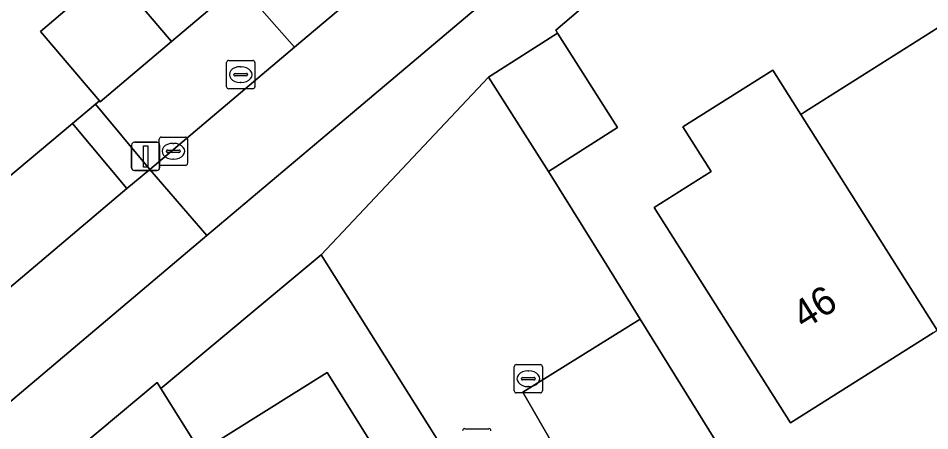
# Model space of a CAD drawing. Extents: x 157767 to 159172, y 387839 to 389425.
# Drawn here: x 158678.33 to 158710.53, y 388514.2 to 388528.77 of the extents above; entities that cross this region are included whole.
import ezdxf

# ---------------------------------------------------------------- set-up
doc = ezdxf.new("R2010")
doc.units = 0
for name, color, linetype in [('IMGEO_Brandkraan', 7, 'Continuous'), ('IMGEO_Erf', 7, 'Continuous'), ('IMGEO_Fietspad_gesloten', 7, 'Continuous'), ('IMGEO_Groenvoorziening', 7, 'Continuous'), ('IMGEO_Kolk', 7, 'Continuous'), ('IMGEO_Lichtmast', 7, 'Continuous'), ('IMGEO_Muur', 7, 'Continuous'), ('IMGEO_Pand', 7, 'Continuous'), ('IMGEO_Pand_nummerreeks', 7, 'Continuous'), ('IMGEO_Parkeervlak_open', 7, 'Continuous'), ('IMGEO_Rioolput', 7, 'Continuous'), ('IMGEO_Voetpad_open', 7, 'Continuous')]:
    doc.layers.add(name, color=color, linetype=linetype)

msp = doc.modelspace()

# ---------------------------------------------------------------- linework, layer by layer
at = {"layer": 'IMGEO_Brandkraan'}
msp.add_line((158694.102, 388514.273), (158694.954, 388514.273), dxfattribs=at)
msp.add_lwpolyline([(158694.102, 388514.273), (158694.954, 388514.273)], dxfattribs=at)
for centre, start, end in [((158694.104, 388514.197), 91.552, 178.448), ((158694.104, 388514.197), 91.552, 178.448), ((158694.952, 388514.197), 1.552, 88.448), ((158694.952, 388514.197), 1.552, 88.448)]:
    msp.add_arc(centre, 0.0765, start, end, dxfattribs=at)
at = {"layer": 'IMGEO_Erf'}
msp.add_lwpolyline([(158733.818, 388553.054), (158731.413, 388551.803), (158729.578, 388555.331), (158732.099, 388556.642), (158731.754, 388557.356), (158707.84, 388537.182), (158709.696, 388534.887), (158706.533, 388532.329), (158704.677, 388534.624), (158697.316, 388528.351), (158697.382, 388528.241), (158699.503, 388524.915), (158697.06, 388523.358), (158699.117, 388520.044), (158700.301, 388518.136), (158703.15, 388513.546), (158705.261, 388510.145), (158710.342, 388513.337), (158728.124, 388524.506), (158730.504, 388526.001), (158743.566, 388534.206), (158743.272, 388534.874)], close=True, dxfattribs=at)
for points in [[(158676.371, 388521.818), (158680.247, 388525.056), (158681.053, 388525.729), (158681.198, 388525.85), (158679.11, 388528.302), (158681.622, 388530.441), (158683.74, 388527.953), (158686.132, 388529.972), (158690.819, 388533.888), (158689.368, 388535.543), (158692.65, 388538.421), (158694.1, 388536.766), (158696.261, 388538.578), (158694.251, 388540.957), (158698.216, 388544.308), (158698.761, 388543.663), (158703.722, 388547.809), (158703.048, 388548.601), (158705.107, 388550.353), (158706.268, 388550.201), (158707.872, 388548.28), (158710.875, 388550.789)], [(158710.65, 388517.659), (158705.607, 388514.474), (158700.796, 388522.09), (158702.803, 388523.358), (158701.809, 388524.93), (158704.986, 388526.937), (158705.976, 388525.37), (158706.117, 388525.459), (158711.039, 388528.569)], [(158716.543, 388476.407), (158701.874, 388500), (158689.026, 388520.41), (158683.368, 388515.694), (158684.772, 388513.45), (158689.247, 388516.252), (158692.507, 388511.045), (158695.675, 388505.986), (158695.073, 388505.609), (158695.129, 388505.519), (158698.233, 388500.545), (158698.572, 388500.002), (158701.4, 388495.483), (158704.566, 388490.422), (158707.675, 388485.452)]]:
    msp.add_lwpolyline(points, dxfattribs=at)
at = {"layer": 'IMGEO_Fietspad_gesloten'}
for points in [[(158737.307, 388569.266), (158728.118, 388561.514), (158727.155, 388560.702), (158724.563, 388558.516), (158723.807, 388557.878), (158713.544, 388549.221), (158712.558, 388548.39), (158708.676, 388545.115), (158707.595, 388544.203), (158706.755, 388543.494), (158706.729, 388543.472), (158706.038, 388542.889), (158698.203, 388536.28), (158696.089, 388534.496), (158688.091, 388527.75), (158682.972, 388523.432), (158684.993, 388521.093), (158690.136, 388525.431), (158696.994, 388531.216), (158717.413, 388548.447), (158744.475, 388571.248)], [(158652.838, 388493.554), (158659.858, 388500), (158660.682, 388500.679), (158664.653, 388504.018), (158670.056, 388508.515), (158678.286, 388515.435), (158684.993, 388521.093), (158682.972, 388523.432), (158682.17, 388522.755), (158675.086, 388516.78), (158674.13, 388515.973), (158672.921, 388514.953), (158671.918, 388514.107), (158664.936, 388508.217), (158663.241, 388506.781), (158660.428, 388504.325), (158659.208, 388503.261), (158655.473, 388500), (158655.036, 388499.593), (158653.875, 388498.513), (158644.809, 388489.749), (158640.139, 388484.721)]]:
    msp.add_lwpolyline(points, dxfattribs=at)
at = {"layer": 'IMGEO_Groenvoorziening'}
for points in [[(158688.091, 388527.75), (158696.089, 388534.496), (158694.1, 388536.766), (158690.819, 388533.888), (158686.132, 388529.972)], [(158688.091, 388527.75), (158686.132, 388529.972), (158683.74, 388527.953), (158681.228, 388525.814), (158681.198, 388525.85), (158681.053, 388525.729), (158682.972, 388523.432)], [(158682.17, 388522.755), (158680.247, 388525.056), (158676.371, 388521.818), (158673.123, 388519.05), (158675.086, 388516.78)]]:
    msp.add_lwpolyline(points, close=True, dxfattribs=at)
at = {"layer": 'IMGEO_Kolk'}
for p, q in [((158683.307, 388523.645), (158683.307, 388524.497)), ((158683.382, 388524.571), (158684.234, 388524.571)), ((158684.308, 388524.497), (158684.308, 388523.645)), ((158683.566, 388524.065), (158683.566, 388524.077)), ((158683.609, 388524.114), (158684.007, 388524.114)), ((158683.795, 388524.351), (158683.82, 388524.351)), ((158684.05, 388524.077), (158684.05, 388524.065)), ((158684.004, 388524.028), (158683.606, 388524.028)), ((158683.818, 388523.791), (158683.793, 388523.791)), ((158684.234, 388523.571), (158683.382, 388523.571)), ((158695.847, 388515.611), (158695.847, 388516.463)), ((158695.922, 388516.537), (158696.774, 388516.537)), ((158696.848, 388516.463), (158696.848, 388515.611)), ((158696.106, 388516.031), (158696.106, 388516.043)), ((158696.149, 388516.08), (158696.547, 388516.08)), ((158696.335, 388516.317), (158696.36, 388516.317)), ((158696.59, 388516.043), (158696.59, 388516.031)), ((158696.544, 388515.994), (158696.146, 388515.994)), ((158696.358, 388515.757), (158696.333, 388515.757)), ((158696.774, 388515.537), (158695.922, 388515.537))]:
    msp.add_line(p, q, dxfattribs=at)
for points in [[(158683.307, 388523.645), (158683.307, 388524.497)], [(158683.382, 388524.571), (158684.234, 388524.571)], [(158684.308, 388524.497), (158684.308, 388523.645)], [(158684.234, 388523.571), (158683.382, 388523.571)], [(158695.847, 388515.611), (158695.847, 388516.463)], [(158695.922, 388516.537), (158696.774, 388516.537)], [(158696.848, 388516.463), (158696.848, 388515.611)], [(158696.774, 388515.537), (158695.922, 388515.537)]]:
    msp.add_lwpolyline(points, dxfattribs=at)
for centre, radius, start, end in [((158683.384, 388524.495), 0.0765, 91.552, 178.448), ((158683.384, 388524.495), 0.0765, 91.552, 178.448), ((158684.232, 388524.495), 0.0765, 1.552, 88.448), ((158684.232, 388524.495), 0.0765, 1.552, 88.448), ((158683.606, 388524.074), 0.0403, 85.8775, 175.7526), ((158684.011, 388524.076), 0.0386, 1.7309, 96.639), ((158683.603, 388524.064), 0.0366, 178.938, 274.7102), ((158684.007, 388524.071), 0.043, 264.8664, 352.4533), ((158683.384, 388523.647), 0.0765, 181.552, 268.448), ((158683.384, 388523.647), 0.0765, 181.552, 268.448), ((158684.232, 388523.647), 0.0765, 271.552, 358.448), ((158684.232, 388523.647), 0.0765, 271.552, 358.448), ((158695.924, 388516.461), 0.0765, 91.552, 178.448), ((158695.924, 388516.461), 0.0765, 91.552, 178.448), ((158696.772, 388516.461), 0.0765, 1.552, 88.448), ((158696.772, 388516.461), 0.0765, 1.552, 88.448), ((158696.146, 388516.04), 0.0403, 85.8775, 175.7526), ((158696.143, 388516.03), 0.0366, 178.938, 274.7102), ((158696.547, 388516.037), 0.043, 264.8664, 352.4533), ((158696.551, 388516.042), 0.0386, 1.7309, 96.639), ((158695.924, 388515.613), 0.0765, 181.552, 268.448), ((158695.924, 388515.613), 0.0765, 181.552, 268.448), ((158696.772, 388515.613), 0.0765, 271.552, 358.448), ((158696.772, 388515.613), 0.0765, 271.552, 358.448)]:
    msp.add_arc(centre, radius, start, end, dxfattribs=at)
for centre, major_axis, ratio, start_param, end_param in [((158683.794, 388524.071), (-0.387, 0.002), 0.722429, 4.712389, 7.853982), ((158683.819, 388524.071), (-0.39, 0.002), 0.717154, 1.570796, 4.712389), ((158696.334, 388516.037), (-0.387, 0.002), 0.722429, 4.712389, 7.853982), ((158696.359, 388516.037), (-0.39, 0.002), 0.717154, 1.570796, 4.712389)]:
    msp.add_ellipse(centre, major_axis=major_axis, ratio=ratio, start_param=start_param, end_param=end_param, dxfattribs=at)
at = {"layer": 'IMGEO_Lichtmast'}
for p, q in [((158682.332, 388523.49), (158682.332, 388524.29)), ((158682.332, 388524.29), (158682.332, 388523.49)), ((158682.432, 388524.39), (158683.222, 388524.39)), ((158683.222, 388524.39), (158682.432, 388524.39)), ((158683.322, 388524.29), (158683.322, 388523.49)), ((158683.322, 388523.49), (158683.322, 388524.29)), ((158683.222, 388523.39), (158682.432, 388523.39)), ((158682.432, 388523.39), (158683.222, 388523.39))]:
    msp.add_line(p, q, dxfattribs=at)
msp.add_lwpolyline([(158682.752, 388524.265), (158682.902, 388524.265), (158682.902, 388523.515), (158682.752, 388523.515), (158682.752, 388524.265)], dxfattribs=at)
for centre, start, end in [((158682.432, 388524.29), 90, 180), ((158682.432, 388524.29), 90, 180), ((158683.222, 388524.29), 0, 90), ((158683.222, 388524.29), 360, 90), ((158682.432, 388523.49), 180, 270), ((158682.432, 388523.49), 180, 270), ((158683.222, 388523.49), 270, 0), ((158683.222, 388523.49), 270, 0)]:
    msp.add_arc(centre, 0.1, start, end, dxfattribs=at)
at = {"layer": 'IMGEO_Muur'}
msp.add_lwpolyline([(158697.06, 388523.358), (158699.117, 388520.044)], dxfattribs=at)
at = {"layer": 'IMGEO_Pand'}
for points in [[(158683.74, 388527.953), (158681.622, 388530.441), (158679.11, 388528.302), (158681.198, 388525.85), (158681.228, 388525.814)], [(158711.039, 388528.569), (158706.117, 388525.459), (158705.976, 388525.37), (158710.791, 388517.748), (158711.752, 388516.228), (158716.816, 388519.427), (158715.887, 388520.897)], [(158694.94, 388526.684), (158697.06, 388523.358), (158699.503, 388524.915), (158697.382, 388528.241)], [(158705.976, 388525.37), (158704.986, 388526.937), (158701.809, 388524.93), (158702.803, 388523.358), (158700.796, 388522.09), (158705.607, 388514.474), (158710.65, 388517.659), (158710.791, 388517.748)], [(158692.507, 388511.045), (158689.247, 388516.252), (158684.772, 388513.45), (158683.368, 388515.694), (158683.239, 388515.9), (158676.976, 388510.68), (158677.105, 388510.474), (158679.628, 388506.442), (158681.089, 388504.106), (158684.207, 388506.059), (158684.298, 388505.914)]]:
    msp.add_lwpolyline(points, close=True, dxfattribs=at)
at = {"layer": 'IMGEO_Parkeervlak_open'}
msp.add_lwpolyline([(158700.301, 388518.136), (158696.159, 388515.561), (158698.848, 388510.89), (158703.15, 388513.546)], close=True, dxfattribs=at)
at = {"layer": 'IMGEO_Rioolput'}
for p, q in [((158685.687, 388526.352), (158685.687, 388527.204)), ((158685.762, 388527.278), (158686.614, 388527.278)), ((158686.175, 388527.058), (158686.2, 388527.058)), ((158686.688, 388527.204), (158686.688, 388526.352)), ((158685.946, 388526.772), (158685.946, 388526.784)), ((158686.384, 388526.735), (158685.986, 388526.735)), ((158685.989, 388526.821), (158686.387, 388526.821)), ((158686.43, 388526.784), (158686.43, 388526.772)), ((158686.198, 388526.498), (158686.173, 388526.498)), ((158686.614, 388526.278), (158685.762, 388526.278))]:
    msp.add_line(p, q, dxfattribs=at)
for points in [[(158685.687, 388526.352), (158685.687, 388527.204)], [(158685.762, 388527.278), (158686.614, 388527.278)], [(158686.688, 388527.204), (158686.688, 388526.352)], [(158686.614, 388526.278), (158685.762, 388526.278)]]:
    msp.add_lwpolyline(points, dxfattribs=at)
for centre, radius, start, end in [((158685.764, 388527.202), 0.0765, 91.552, 178.448), ((158685.764, 388527.202), 0.0765, 91.552, 178.448), ((158686.612, 388527.202), 0.0765, 1.552, 88.448), ((158686.612, 388527.202), 0.0765, 1.552, 88.448), ((158685.986, 388526.781), 0.0403, 85.8775, 175.7526), ((158685.983, 388526.771), 0.0366, 178.938, 274.7102), ((158686.387, 388526.778), 0.043, 264.8664, 352.4533), ((158686.391, 388526.783), 0.0386, 1.7309, 96.639), ((158685.764, 388526.354), 0.0765, 181.552, 268.448), ((158685.764, 388526.354), 0.0765, 181.552, 268.448), ((158686.612, 388526.354), 0.0765, 271.552, 358.448), ((158686.612, 388526.354), 0.0765, 271.552, 358.448)]:
    msp.add_arc(centre, radius, start, end, dxfattribs=at)
for centre, major_axis, ratio, start_param, end_param in [((158686.174, 388526.778), (-0.387, 0.002), 0.722429, 4.712389, 7.853982), ((158686.199, 388526.778), (-0.39, 0.002), 0.717154, 1.570796, 4.712389)]:
    msp.add_ellipse(centre, major_axis=major_axis, ratio=ratio, start_param=start_param, end_param=end_param, dxfattribs=at)
at = {"layer": 'IMGEO_Voetpad_open'}
msp.add_lwpolyline([(158744.475, 388571.248), (158717.413, 388548.447), (158696.994, 388531.216), (158690.136, 388525.431), (158684.993, 388521.093), (158678.286, 388515.435), (158670.056, 388508.515), (158664.653, 388504.018), (158660.682, 388500.679), (158659.858, 388500), (158661.125, 388497.258), (158665.964, 388501.336), (158676.976, 388510.68), (158683.239, 388515.9), (158683.368, 388515.694), (158689.026, 388520.41), (158694.94, 388526.684), (158697.382, 388528.241), (158697.316, 388528.351), (158704.677, 388534.624), (158707.84, 388537.182), (158731.754, 388557.356)], dxfattribs=at)
for points in [[(158726.098, 388479.017), (158725.288, 388478.675), (158724.107, 388481.301), (158718.743, 388479.02), (158717.118, 388478.329), (158703.636, 388500.002), (158698.957, 388507.412), (158700.463, 388508.32), (158698.848, 388510.89), (158696.159, 388515.561), (158700.301, 388518.136), (158699.117, 388520.044), (158697.06, 388523.358), (158694.94, 388526.684), (158689.026, 388520.41), (158701.874, 388500), (158716.543, 388476.407), (158723.349, 388479.211), (158736.406, 388448.418), (158737.802, 388449.01), (158735.055, 388455.868), (158735.8, 388456.237)], [(158682.972, 388523.432), (158681.053, 388525.729), (158680.247, 388525.056), (158682.17, 388522.755)]]:
    msp.add_lwpolyline(points, close=True, dxfattribs=at)

# ---------------------------------------------------------------- texts
at = {"layer": 'IMGEO_Pand_nummerreeks'}
msp.add_text('46', height=1, rotation=32.2747, dxfattribs=at).set_placement((158706.084, 388517.755))

doc.saveas('drawing.dxf')
